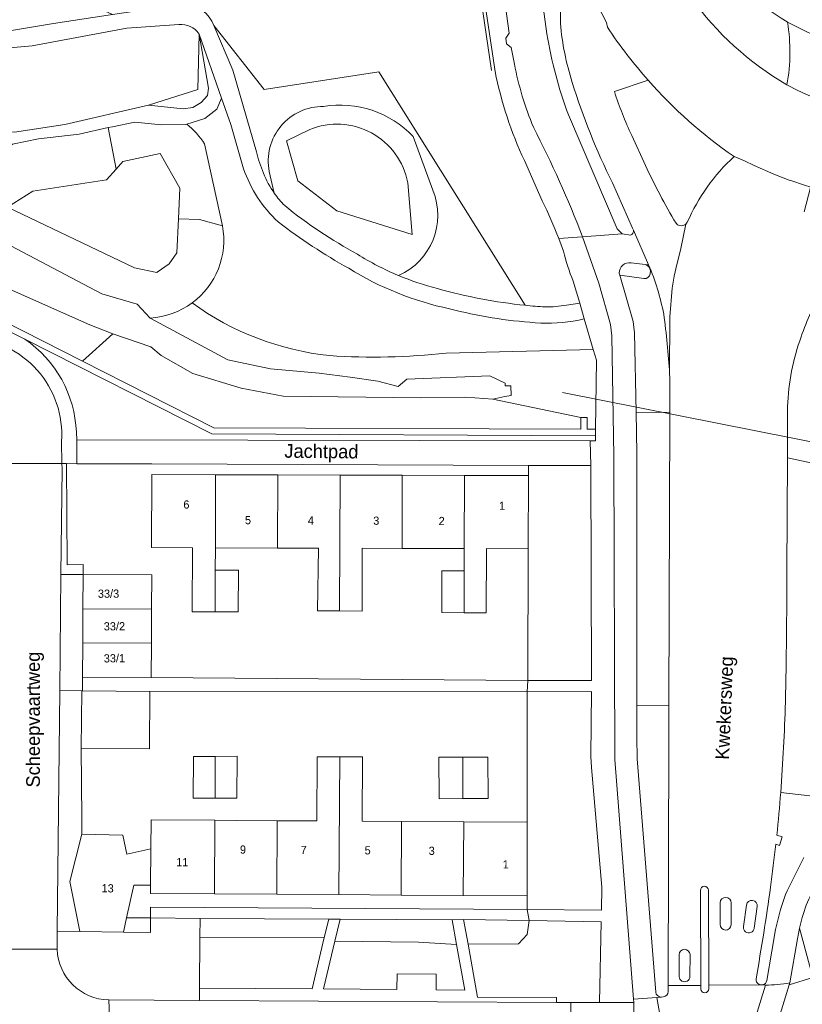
# Model space of a CAD drawing. Header units: metres. Extents: x 151448 to 154749, y 463108 to 465296.
# Tile 316 of 449: x 154383 to 154455, y 463998 to 464088. Entities that reach past the tile are written whole.
import ezdxf
from ezdxf.enums import TextEntityAlignment as Align

# ---------------------------------------------------------------- set-up
doc = ezdxf.new("R2010")
doc.units = ezdxf.units.M
for name, color, linetype, lineweight in [('B-PV-GR-BEPLANTING_CULTUUR_BODEMBEDEKKER-GV', 253, 'Continuous', 9), ('B-PV-GR-BEPLANTING_CULTUUR_BOSPLANTSOEN-GV', 253, 'Continuous', 9), ('B-PV-GR-BEPLANTING_CULTUUR_ROOS-GV', 253, 'Continuous', 9), ('B-PV-GR-GROENVOORZIENING-GV', 253, 'Continuous', 9), ('B-PV-GR-HOUTOPSTAND_LOOF-GV', 253, 'Continuous', 9), ('B-PV-GW-TALUD_KRUIN-G', 253, 'Continuous', 9), ('B-PV-IE-TERREINAFSCHEIDING_KUNSTMATIG_HEKWERK-G', 253, 'Continuous', 9), ('B-PV-IE-TERREINAFSCHEIDING_KUNSTMATIG_MUUR-G', 253, 'Continuous', 9), ('B-PV-IE-TERREINAFSCHEIDING_KUNSTMATIG_MUUR-GV', 253, 'Continuous', 9), ('B-PV-KW-KUNSTWERK_DUIKER-G', 253, 'Continuous', 9), ('B-PV-OG-BEBOUWING-GV', 1, 'Continuous', 9), ('B-PV-OG-BEBOUWING-T18', 2, 'Continuous', 9), ('B-PV-OG-TERREIN_BEGROEID-GV', 253, 'Continuous', 9), ('B-PV-OG-TERREIN_ERF-GV', 253, 'Continuous', 9), ('B-PV-OG-TERREIN_OEVER-GV', 253, 'Continuous', 9), ('B-PV-OG-TOPOGRAFIE-T18', 2, 'Continuous', 9), ('B-PV-OG-WATER-GV', 253, 'Continuous', 9), ('B-PV-OG-WATER_SLOOT-GV', 253, 'Continuous', 9), ('B-PV-VH-GESLOTENVERHARDING_ASFALT-GV', 253, 'Continuous', 9), ('B-PV-VH-GESLOTENVERHARDING_BETON-GV', 253, 'Continuous', 9), ('B-PV-VH-OPENVERHARDING_BETONSTRAATSTEEN-GV', 253, 'Continuous', 9), ('B-PV-VH-OPENVERHARDING_STRAATBAKSTEEN-GV', 253, 'Continuous', 9), ('B-PV-VH-OPENVERHARDING_TEGEL-GV', 253, 'Continuous', 9)]:
    doc.layers.add(name, color=color, linetype=linetype, lineweight=lineweight)
doc.styles.add('Drong', font='txt', dxfattribs={"height": 1.8})

msp = doc.modelspace()

# ---------------------------------------------------------------- linework, layer by layer
at = {"layer": 'B-PV-GR-BEPLANTING_CULTUUR_BODEMBEDEKKER-GV', "flags": 128}
msp.add_lwpolyline([(154388.319, 464050.213), (154388.365, 464049.502), (154435.404, 464049.423), (154435.89, 464049.423), (154435.892, 464049.881), (154400.734, 464050.047), (154383.61, 464058.729)], dxfattribs=at)
at = {"layer": 'B-PV-GR-BEPLANTING_CULTUUR_BODEMBEDEKKER-GV'}
msp.add_lwpolyline([(154383.61, 464058.729, -0.236882), (154388.319, 464050.213)], format="xyb", dxfattribs=at)
at = {"layer": 'B-PV-GR-BEPLANTING_CULTUUR_BODEMBEDEKKER-GV', "flags": 128}
for points in [[(154429.731, 464046.225), (154429.711, 464039.52), (154429.675, 464027.457), (154435.506, 464027.458), (154435.444, 464047.146), (154429.734, 464047.167)], [(154429.629, 464006.466), (154436.436, 464006.386), (154436.464, 464008.487), (154435.513, 464019.463), (154435.467, 464020.472), (154435.519, 464026.428), (154429.637, 464026.421), (154429.632, 464014.457), (154429.63, 464007.714)], [(154433.633, 463997.938), (154436.253, 463997.935), (154436.408, 464005.338), (154429.797, 464005.443), (154429.62, 464004.167), (154428.828, 464003.296), (154424.205, 464003.27), (154425.078, 463998.416), (154432.315, 463998.38), (154432.313, 463997.945)], [(154399.61, 463999.234), (154409.92, 463999.173), (154411.039, 464003.875), (154399.641, 464003.908)], [(154423.157, 464003.254), (154419.676, 464003.46), (154412.003, 464003.554), (154410.958, 463999.169), (154417.694, 463999.13), (154417.705, 464000.549), (154421.297, 464000.53), (154421.287, 463999.095), (154423.91, 463999.065)]]:
    msp.add_lwpolyline(points, close=True, dxfattribs=at)
at = {"layer": 'B-PV-GR-BEPLANTING_CULTUUR_BOSPLANTSOEN-GV', "flags": 128}
for points in [[(154426.678, 464083.275), (154424.732, 464096.3), (154424.67, 464096.596), (154424.522, 464096.556)], [(154397.706, 464087.564), (154392.935, 464087.23), (154384.261, 464085.634), (154373.915, 464084.691), (154369.995, 464083.947), (154370.811, 464080.684), (154375.753, 464077.909), (154382.645, 464077.695), (154387.251, 464078.4), (154394.914, 464080.177)], [(154400.907, 464087.498), (154405.535, 464081.615), (154416.035, 464083.25), (154429.448, 464061.836)], [(154394.914, 464080.177), (154399.442, 464081.625), (154399.564, 464086.703)], [(154398.431, 464078.452), (154398.317, 464078.417), (154396.135, 464078.365), (154393.691, 464078.622), (154391.632, 464078.211), (154391.244, 464078.124), (154391.962, 464074.32), (154392.591, 464075.022), (154395.984, 464075.762), (154397.801, 464072.567), (154397.669, 464069.754)], [(154397.669, 464069.754), (154399.609, 464069.704), (154401.709, 464069.128), (154400.071, 464076.634)], [(154431.007, 464071.421), (154429.367, 464075.111)], [(154432.963, 464066.794), (154432.522, 464067.961)], [(154433.231, 464061.855), (154434.457, 464062.042), (154433.833, 464064.056)]]:
    msp.add_lwpolyline(points, dxfattribs=at)
msp.add_lwpolyline([(154393.873, 464093.954), (154368.44, 464089.21), (154369.418, 464085.455), (154374.381, 464086.432), (154380.688, 464086.757), (154386.218, 464087.666), (154391.644, 464088.48), (154390.351, 464089.088), (154389.513, 464089.696), (154389.243, 464090.591), (154389.303, 464091.557), (154389.962, 464092.273), (154391.219, 464092.81), (154393.135, 464093.24), (154393.823, 464093.741)], close=True, dxfattribs=at)
at = {"layer": 'B-PV-GR-BEPLANTING_CULTUUR_BOSPLANTSOEN-GV'}
for points in [[(154398.289, 464089.476, -0.285872), (154400.907, 464087.498)], [(154399.564, 464086.703, 0.288847), (154397.706, 464087.564)], [(154429.367, 464075.111, -0.058902), (154426.678, 464083.275)], [(154400.071, 464076.634, 0.073467), (154398.431, 464078.452)], [(154432.522, 464067.961, 0.019435), (154431.007, 464071.421)], [(154433.833, 464064.056, -0.038084), (154432.963, 464066.794)], [(154429.448, 464061.836, 0.009871), (154431.267, 464061.682)], [(154431.267, 464061.682, 0.042291), (154433.231, 464061.855)]]:
    msp.add_lwpolyline(points, format="xyb", dxfattribs=at)
at = {"layer": 'B-PV-GR-BEPLANTING_CULTUUR_ROOS-GV', "flags": 128}
for points in [[(154399.652, 464005.645), (154399.641, 464003.908), (154411.039, 464003.875), (154411.44, 464005.561)], [(154423.157, 464003.254), (154422.754, 464005.521), (154412.484, 464005.568), (154412.003, 464003.554), (154419.676, 464003.46)], [(154429.797, 464005.443), (154423.798, 464005.537), (154424.205, 464003.27), (154428.828, 464003.296), (154429.62, 464004.167)]]:
    msp.add_lwpolyline(points, close=True, dxfattribs=at)
at = {"layer": 'B-PV-GR-GROENVOORZIENING-GV', "flags": 128}
msp.add_lwpolyline([(154392.625, 464004.382), (154395.098, 464004.338), (154395.106, 464005.678), (154392.919, 464005.693)], close=True, dxfattribs=at)
at = {"layer": 'B-PV-GR-HOUTOPSTAND_LOOF-GV', "flags": 128}
for points in [[(154401.617, 464080.822), (154399.564, 464086.703), (154400.439, 464081.75), (154400.332, 464081.057), (154399.753, 464080.442), (154399.003, 464079.955), (154398.102, 464079.852), (154394.914, 464080.177), (154387.251, 464078.4), (154382.645, 464077.695)], [(154379.055, 464071.332), (154380.139, 464073.776), (154380.675, 464074.93), (154381.512, 464075.827), (154382.477, 464076.622), (154384.857, 464077.109), (154388.566, 464077.519), (154391.244, 464078.124), (154391.632, 464078.211), (154393.691, 464078.622), (154396.135, 464078.365), (154398.317, 464078.417), (154398.431, 464078.452), (154400.075, 464078.955), (154401.19, 464079.801), (154401.617, 464080.822)]]:
    msp.add_lwpolyline(points, dxfattribs=at)
msp.add_lwpolyline([(154399.564, 464086.703), (154399.442, 464081.625), (154394.914, 464080.177), (154398.102, 464079.852), (154399.003, 464079.955), (154399.753, 464080.442), (154400.332, 464081.057), (154400.439, 464081.75)], close=True, dxfattribs=at)
at = {"layer": 'B-PV-GW-TALUD_KRUIN-G', "flags": 128}
for points in [[(154369.418, 464085.455), (154374.381, 464086.432), (154380.688, 464086.757), (154386.218, 464087.666), (154391.644, 464088.48)], [(154399.564, 464086.703), (154400.439, 464081.75), (154400.332, 464081.057), (154399.753, 464080.442), (154399.003, 464079.955), (154398.102, 464079.852), (154394.914, 464080.177), (154387.251, 464078.4), (154382.645, 464077.695)], [(154394.914, 464080.177), (154398.102, 464079.852), (154399.003, 464079.955), (154399.753, 464080.442), (154400.332, 464081.057), (154400.439, 464081.75), (154399.564, 464086.703)], [(154369.995, 464083.947), (154370.811, 464080.684), (154375.753, 464077.909), (154382.645, 464077.695), (154387.251, 464078.4), (154394.914, 464080.177)], [(154420.979, 464072.39), (154419.174, 464077.308)], [(154401.709, 464069.128), (154400.071, 464076.634)], [(154405.997, 464074.097), (154406.455, 464072.108)]]:
    msp.add_lwpolyline(points, dxfattribs=at)
at = {"layer": 'B-PV-GW-TALUD_KRUIN-G'}
for points in [[(154410.97, 464080.069, 0.475378), (154405.997, 464074.097)], [(154419.174, 464077.308, 0.24926), (154410.97, 464080.069)], [(154400.071, 464076.634, 0.073467), (154398.431, 464078.452)], [(154417.842, 464064.568, 0.405632), (154420.979, 464072.39)]]:
    msp.add_lwpolyline(points, format="xyb", dxfattribs=at)
at = {"layer": 'B-PV-IE-TERREINAFSCHEIDING_KUNSTMATIG_HEKWERK-G', "flags": 128}
msp.add_lwpolyline([(154426.346, 464083.374), (154424.475, 464096.296)], dxfattribs=at)
at = {"layer": 'B-PV-IE-TERREINAFSCHEIDING_KUNSTMATIG_MUUR-G', "flags": 128}
msp.add_lwpolyline([(154388.765, 464021.248), (154388.807, 464014.839), (154388.816, 464013.352)], dxfattribs=at)
at = {"layer": 'B-PV-IE-TERREINAFSCHEIDING_KUNSTMATIG_MUUR-GV', "flags": 128}
msp.add_lwpolyline([(154345.133, 464066.739), (154345.744, 464066.738), (154345.744, 464067.173), (154366.981, 464067.159), (154382.635, 464059.223), (154383.61, 464058.729), (154400.734, 464050.047), (154435.892, 464049.881), (154435.894, 464050.471), (154435.124, 464050.474), (154435.128, 464051.554), (154434.538, 464051.556), (154434.534, 464050.476), (154400.919, 464050.595), (154388.883, 464056.707), (154367.112, 464067.763), (154345.134, 464067.774)], close=True, dxfattribs=at)
at = {"layer": 'B-PV-KW-KUNSTWERK_DUIKER-G', "flags": 128}
msp.add_lwpolyline([(154479.071, 464044.666), (154432.873, 464053.856)], dxfattribs=at)
at = {"layer": 'B-PV-OG-BEBOUWING-GV', "flags": 128}
for points in [[(154401.076, 464046.311), (154395.221, 464046.328), (154395.201, 464039.623), (154398.946, 464039.612), (154398.928, 464033.738), (154401.038, 464033.731), (154401.05, 464037.57), (154401.056, 464039.606)], [(154401.076, 464046.311), (154401.056, 464039.606), (154406.756, 464039.589), (154406.776, 464046.294)], [(154412.439, 464033.819), (154412.476, 464046.277), (154406.776, 464046.294), (154406.756, 464039.589), (154410.492, 464039.578), (154410.424, 464033.825)], [(154412.439, 464033.819), (154414.503, 464033.813), (154414.52, 464039.566), (154418.156, 464039.555), (154418.176, 464046.26), (154412.476, 464046.277)], [(154418.156, 464039.555), (154421.826, 464039.544), (154423.856, 464039.538), (154423.876, 464046.243), (154418.176, 464046.26)], [(154429.711, 464039.52), (154429.731, 464046.225), (154423.876, 464046.243), (154423.856, 464039.538), (154423.85, 464037.505), (154423.838, 464033.66), (154425.868, 464033.654), (154425.886, 464039.532)], [(154388.927, 464034.005), (154395.21, 464033.97), (154395.227, 464037.13), (154388.944, 464037.165)], [(154401.038, 464033.731), (154403.148, 464033.725), (154403.16, 464037.564), (154401.05, 464037.57)], [(154423.85, 464037.505), (154421.82, 464037.511), (154421.808, 464033.666), (154423.838, 464033.66)], [(154395.21, 464033.97), (154388.927, 464034.005), (154388.91, 464030.905), (154395.193, 464030.87)], [(154395.175, 464027.71), (154395.193, 464030.87), (154388.91, 464030.905), (154388.893, 464027.745)], [(154388.809, 464026.501), (154388.765, 464021.248), (154395.01, 464021.196), (154395.053, 464026.449), (154388.886, 464026.5)], [(154401.051, 464020.488), (154399.055, 464020.478), (154399.012, 464016.671), (154401.028, 464016.659)], [(154401.051, 464020.488), (154401.028, 464016.659), (154403.037, 464016.647), (154403.043, 464020.498)], [(154406.715, 464014.595), (154406.675, 464007.851), (154412.375, 464007.817), (154412.451, 464020.44), (154412.179, 464020.44), (154410.373, 464020.437), (154410.36, 464014.573)], [(154418.115, 464014.526), (154414.494, 464014.548), (154414.529, 464020.443), (154412.451, 464020.44), (154412.375, 464007.817), (154418.075, 464007.783)], [(154423.724, 464016.615), (154423.724, 464020.409), (154421.545, 464020.408), (154421.548, 464016.614)], [(154423.724, 464016.615), (154426.037, 464016.617), (154426.035, 464020.411), (154423.724, 464020.409)], [(154401.016, 464014.629), (154395.16, 464014.664), (154395.145, 464012.016), (154395.124, 464008.671), (154395.12, 464007.921), (154400.975, 464007.886)], [(154406.715, 464014.595), (154403.034, 464014.617), (154401.016, 464014.629), (154400.975, 464007.886), (154406.675, 464007.851)], [(154423.775, 464007.749), (154423.815, 464014.492), (154418.115, 464014.526), (154418.075, 464007.783)], [(154429.63, 464007.714), (154429.632, 464014.457), (154423.815, 464014.492), (154423.775, 464007.749)], [(154388.816, 464013.352), (154387.723, 464009.012), (154388.629, 464004.453), (154392.625, 464004.382), (154392.919, 464005.693), (154393.589, 464008.68), (154395.124, 464008.671), (154395.145, 464012.016), (154392.948, 464011.534), (154392.567, 464013.27)]]:
    msp.add_lwpolyline(points, close=True, dxfattribs=at)
at = {"layer": 'B-PV-OG-TERREIN_BEGROEID-GV', "flags": 128}
for points in [[(154429.782, 464101.25), (154429.149, 464101.038), (154429.334, 464100.221), (154429.953, 464097.529), (154431.438, 464086.714)], [(154432.674, 464087.671), (154432.56, 464100.477), (154432.317, 464101.821), (154429.782, 464101.25)], [(154400.907, 464087.498), (154402.652, 464083.397), (154404.819, 464075.908)], [(154429.448, 464061.836), (154416.035, 464083.25), (154405.535, 464081.615), (154400.907, 464087.498)], [(154440.721, 464082.459), (154437.612, 464081.437)], [(154403.637, 464074.346), (154402.459, 464078.409), (154401.617, 464080.822), (154401.19, 464079.801), (154400.075, 464078.955), (154398.431, 464078.452)], [(154433.401, 464079.301), (154437.875, 464068.858), (154438.322, 464068.384), (154439.097, 464068.26)], [(154409.701, 464077.945), (154407.56, 464076.92), (154408.612, 464073.233), (154412.187, 464070.487), (154419.077, 464068.34), (154418.681, 464073.066)], [(154418.681, 464073.066), (154419.077, 464068.34), (154412.187, 464070.487), (154408.612, 464073.233), (154407.56, 464076.92), (154409.701, 464077.945)], [(154419.174, 464077.308), (154420.979, 464072.39)], [(154420.979, 464072.39), (154419.174, 464077.308)], [(154439.21, 464077.391), (154440.463, 464074.662)], [(154400.071, 464076.634), (154401.709, 464069.128)], [(154406.455, 464072.108), (154405.997, 464074.097)], [(154405.997, 464074.097), (154406.455, 464072.108)], [(154439.374, 464068.715), (154439.285, 464068.919), (154437.432, 464073.048)], [(154422.207, 464057.452), (154435.677, 464057.792), (154434.844, 464060.611), (154434.344, 464060.489)]]:
    msp.add_lwpolyline(points, dxfattribs=at)
at = {"layer": 'B-PV-OG-TERREIN_BEGROEID-GV'}
for points in [[(154433.752, 464082.262, -0.055435), (154432.674, 464087.671)], [(154431.438, 464086.714, 0.049249), (154433.401, 464079.301)], [(154448.579, 464075.477, -0.06118), (154440.721, 464082.459)], [(154437.432, 464073.048, -0.037357), (154433.752, 464082.262)], [(154437.612, 464081.437, 0.029114), (154439.21, 464077.391)], [(154405.997, 464074.097, -0.475378), (154410.97, 464080.069)], [(154410.97, 464080.069, 0.475378), (154405.997, 464074.097)], [(154410.97, 464080.069, -0.24926), (154419.174, 464077.308)], [(154419.174, 464077.308, 0.24926), (154410.97, 464080.069)], [(154398.431, 464078.452, -0.073467), (154400.071, 464076.634)], [(154418.681, 464073.066, 0.475151), (154409.701, 464077.945)], [(154409.701, 464077.945, -0.475151), (154418.681, 464073.066)], [(154404.819, 464075.908, 0.044014), (154405.467, 464073.958)], [(154444.291, 464069.443, -0.10151), (154448.579, 464075.477)], [(154406.808, 464069.474, -0.119715), (154403.637, 464074.346)], [(154440.463, 464074.662, 0.024063), (154443.267, 464069.353)], [(154405.467, 464073.958, 0.061873), (154406.455, 464072.108)], [(154420.979, 464072.39, -0.405632), (154417.842, 464064.568)], [(154417.842, 464064.568, 0.405632), (154420.979, 464072.39)], [(154406.455, 464072.108, 0.043326), (154407.406, 464070.981)], [(154407.406, 464070.981, 0.046655), (154414.065, 464066.523)], [(154401.709, 464069.128, -0.287971), (154398.918, 464062.054)], [(154413.274, 464065.231, -0.035397), (154406.808, 464069.474)], [(154443.267, 464069.353, 0.364503), (154443.978, 464069.182)], [(154443.978, 464069.182, 0.113486), (154444.165, 464069.275)], [(154444.165, 464069.275, 0.116192), (154444.291, 464069.443)], [(154439.097, 464068.26, 0.363174), (154439.374, 464068.715)], [(154414.065, 464066.523, 0.041121), (154417.842, 464064.568)], [(154422.507, 464061.516, -0.086967), (154413.274, 464065.231)], [(154417.842, 464064.568, 0.035976), (154421.401, 464063.376)], [(154421.401, 464063.376, 0.042969), (154429.448, 464061.836)], [(154398.918, 464062.054, 0.130323), (154411.522, 464057.223)], [(154430.368, 464060.244, -0.046843), (154422.507, 464061.516)], [(154434.344, 464060.489, -0.070654), (154430.368, 464060.244)], [(154411.522, 464057.223, 0.042761), (154422.207, 464057.452)]]:
    msp.add_lwpolyline(points, format="xyb", dxfattribs=at)
at = {"layer": 'B-PV-OG-TERREIN_ERF-GV', "flags": 128}
for points in [[(154401.05, 464037.57), (154403.16, 464037.564), (154403.148, 464033.725), (154401.038, 464033.731), (154398.928, 464033.738), (154398.946, 464039.612), (154395.201, 464039.623), (154395.221, 464046.328), (154401.076, 464046.311), (154406.776, 464046.294), (154412.476, 464046.277), (154418.176, 464046.26), (154423.876, 464046.243), (154429.731, 464046.225), (154429.734, 464047.167), (154395.224, 464047.294), (154388.357, 464047.319), (154387.42, 464047.323), (154387.465, 464038.057), (154388.949, 464038.065), (154388.944, 464037.165), (154395.227, 464037.13), (154395.21, 464033.97), (154395.193, 464030.87), (154395.175, 464027.71), (154429.675, 464027.457), (154429.711, 464039.52), (154425.886, 464039.532), (154425.868, 464033.654), (154423.838, 464033.66), (154421.808, 464033.666), (154421.82, 464037.511), (154423.85, 464037.505), (154423.856, 464039.538), (154421.826, 464039.544), (154418.156, 464039.555), (154414.52, 464039.566), (154414.503, 464033.813), (154412.439, 464033.819), (154410.424, 464033.825), (154410.492, 464039.578), (154406.756, 464039.589), (154401.056, 464039.606)], [(154429.637, 464026.421), (154395.053, 464026.449), (154395.01, 464021.196), (154388.765, 464021.248), (154388.807, 464014.839), (154388.816, 464013.352), (154392.567, 464013.27), (154392.948, 464011.534), (154395.145, 464012.016), (154395.16, 464014.664), (154401.016, 464014.629), (154403.034, 464014.617), (154406.715, 464014.595), (154410.36, 464014.573), (154410.373, 464020.437), (154412.179, 464020.44), (154412.451, 464020.44), (154414.529, 464020.443), (154414.494, 464014.548), (154418.115, 464014.526), (154423.815, 464014.492), (154429.632, 464014.457)], [(154401.028, 464016.659), (154399.012, 464016.671), (154399.055, 464020.478), (154401.051, 464020.488), (154403.043, 464020.498), (154403.037, 464016.647)], [(154423.724, 464020.409), (154426.035, 464020.411), (154426.037, 464016.617), (154423.724, 464016.615), (154421.548, 464016.614), (154421.545, 464020.408)], [(154406.675, 464007.851), (154400.975, 464007.886), (154395.12, 464007.921), (154395.124, 464008.671), (154393.589, 464008.68), (154392.919, 464005.693), (154395.106, 464005.678), (154395.113, 464006.681), (154429.629, 464006.466), (154429.63, 464007.714), (154423.775, 464007.749), (154418.075, 464007.783), (154412.375, 464007.817)], [(154423.798, 464005.537), (154429.797, 464005.443), (154429.629, 464006.466), (154395.113, 464006.681), (154395.106, 464005.678), (154399.652, 464005.645), (154411.44, 464005.561), (154412.484, 464005.568), (154422.754, 464005.521)]]:
    msp.add_lwpolyline(points, close=True, dxfattribs=at)
at = {"layer": 'B-PV-OG-TERREIN_OEVER-GV', "flags": 128}
for points in [[(154353.659, 464082.827), (154349.916, 464082.491), (154348.359, 464082.355), (154348.696, 464081.698), (154350.015, 464079.757), (154351.587, 464077.451), (154353.972, 464074.631), (154356.838, 464071.992), (154360.618, 464070.384), (154363.23, 464069.495), (154367.112, 464067.763), (154388.883, 464056.707), (154391.672, 464059.208), (154389.557, 464060.046), (154374.529, 464066.694), (154362.12, 464073.325)], [(154395.684, 464064.841), (154393.648, 464065.28), (154382.003, 464070.819), (154384.33, 464072.307), (154391.095, 464073.352), (154391.962, 464074.32), (154391.244, 464078.124), (154388.566, 464077.519), (154384.857, 464077.109), (154382.477, 464076.622), (154381.512, 464075.827), (154380.675, 464074.93), (154380.139, 464073.776), (154379.055, 464071.332), (154379.098, 464070.816), (154379.446, 464068.783), (154390.656, 464062.888), (154393.901, 464061.945), (154395.081, 464060.672)], [(154401.709, 464069.128), (154399.609, 464069.704), (154397.669, 464069.754), (154397.524, 464066.644), (154396.815, 464065.633), (154395.725, 464064.876), (154395.684, 464064.841)], [(154395.081, 464060.672), (154402.205, 464056.833), (154406.092, 464056.019), (154410.563, 464055.618), (154413.397, 464055.239), (154415.931, 464054.89), (154417.811, 464054.389), (154418.607, 464055.068), (154426.192, 464055.359), (154427.619, 464054.688), (154427.617, 464054.465), (154428.135, 464054.452), (154428.155, 464053.555), (154427.59, 464053.491), (154426.472, 464053.228), (154434.538, 464051.556), (154435.128, 464051.554), (154435.124, 464050.474), (154435.894, 464050.471), (154435.971, 464056.8), (154435.677, 464057.792), (154422.207, 464057.452)]]:
    msp.add_lwpolyline(points, dxfattribs=at)
at = {"layer": 'B-PV-OG-TERREIN_OEVER-GV'}
for points in [[(154398.918, 464062.054, 0.287971), (154401.709, 464069.128)], [(154398.918, 464062.054, -0.145428), (154395.081, 464060.672)], [(154395.081, 464060.672, 0.145428), (154398.918, 464062.054)], [(154411.522, 464057.223, -0.130323), (154398.918, 464062.054)], [(154422.207, 464057.452, -0.042761), (154411.522, 464057.223)]]:
    msp.add_lwpolyline(points, format="xyb", dxfattribs=at)
at = {"layer": 'B-PV-OG-TERREIN_OEVER-GV', "flags": 128}
msp.add_lwpolyline([(154426.472, 464053.228), (154424.01, 464053.414), (154419.893, 464053.354), (154407.268, 464053.513), (154403.43, 464054.248), (154398.98, 464055.601), (154396.076, 464057.228), (154395.131, 464058.019), (154391.672, 464059.208), (154388.883, 464056.707), (154400.919, 464050.595), (154434.534, 464050.476), (154434.538, 464051.556)], close=True, dxfattribs=at)
at = {"layer": 'B-PV-OG-WATER-GV', "flags": 128}
msp.add_lwpolyline([(154393.648, 464065.28), (154395.684, 464064.841), (154395.725, 464064.876), (154396.815, 464065.633), (154397.524, 464066.644), (154397.669, 464069.754), (154397.801, 464072.567), (154395.984, 464075.762), (154392.591, 464075.022), (154391.962, 464074.32), (154391.095, 464073.352), (154384.33, 464072.307), (154382.003, 464070.819)], close=True, dxfattribs=at)
at = {"layer": 'B-PV-OG-WATER_SLOOT-GV', "flags": 128}
for points in [[(154393.901, 464061.945), (154390.656, 464062.888), (154379.446, 464068.783), (154375.401, 464070.918), (154369.088, 464074.987), (154359.469, 464082.665), (154358.156, 464084.216), (154356.991, 464085.592), (154355.552, 464087.291), (154355.817, 464089.476), (154354.35, 464092.511), (154351.969, 464092.173), (154351.868, 464092.157), (154349.295, 464091.746), (154348.489, 464091.555), (154348.819, 464088.278)], [(154374.529, 464066.694), (154389.557, 464060.046), (154391.672, 464059.208), (154395.131, 464058.019), (154396.076, 464057.228), (154398.98, 464055.601), (154403.43, 464054.248), (154407.268, 464053.513), (154419.893, 464053.354), (154424.01, 464053.414), (154426.472, 464053.228), (154427.59, 464053.491), (154428.155, 464053.555), (154428.135, 464054.452), (154427.617, 464054.465), (154427.619, 464054.688), (154426.192, 464055.359), (154418.607, 464055.068), (154417.811, 464054.389), (154415.931, 464054.89), (154413.397, 464055.239), (154410.563, 464055.618), (154406.092, 464056.019), (154402.205, 464056.833), (154395.081, 464060.672), (154393.901, 464061.945)]]:
    msp.add_lwpolyline(points, dxfattribs=at)
at = {"layer": 'B-PV-VH-GESLOTENVERHARDING_ASFALT-GV', "flags": 128}
for points in [[(154440.007, 464100.861), (154439.344, 464103.544), (154439.299, 464103.74), (154439.151, 464104.388), (154432.039, 464103.031), (154432.317, 464101.821), (154432.56, 464100.477), (154433.309, 464097.507), (154433.607, 464096.147), (154433.963, 464094.805), (154434.234, 464093.916), (154434.523, 464093.04), (154434.843, 464092.169), (154435.185, 464091.307), (154435.643, 464090.245), (154436.038, 464089.405), (154436.456, 464088.578), (154436.896, 464087.765), (154436.986, 464087.32)], [(154436.986, 464087.32), (154436.896, 464087.765), (154436.456, 464088.578), (154436.038, 464089.405), (154435.643, 464090.245), (154435.185, 464091.307), (154434.843, 464092.169), (154434.523, 464093.04), (154434.234, 464093.916), (154433.963, 464094.805), (154433.607, 464096.147), (154433.309, 464097.507), (154432.56, 464100.477), (154432.674, 464087.671)], [(154398.289, 464089.476), (154391.644, 464088.48), (154386.218, 464087.666), (154380.688, 464086.757), (154374.381, 464086.432), (154369.418, 464085.455), (154365.897, 464085.893), (154360.554, 464085.917), (154360.727, 464084.441)], [(154453.461, 464087.806), (154453.482, 464087.792), (154454.154, 464087.462), (154454.883, 464087.085), (154456.016, 464086.547), (154456.936, 464086.156), (154457.186, 464086.05), (154457.186, 464086.075)], [(154360.727, 464084.441), (154365.119, 464084.454), (154369.995, 464083.947), (154373.915, 464084.691), (154384.261, 464085.634), (154392.935, 464087.23), (154397.706, 464087.564)], [(154404.819, 464075.908), (154402.652, 464083.397), (154400.907, 464087.498)], [(154399.564, 464086.703), (154401.617, 464080.822), (154402.459, 464078.409), (154403.637, 464074.346)], [(154437.612, 464081.437), (154440.721, 464082.459)], [(154457.321, 464080.295), (154456.76, 464080.536), (154456.296, 464080.711), (154455.167, 464081.191), (154454.425, 464081.538), (154453.428, 464082.055)], [(154440.463, 464074.662), (154439.21, 464077.391)], [(154448.579, 464075.477), (154449.532, 464075.093), (154450.421, 464074.658), (154452.234, 464073.858), (154453.616, 464073.32), (154453.772, 464073.267), (154455.02, 464072.84), (154455.6, 464072.659), (154455.59, 464072.623)], [(154437.432, 464073.048), (154439.285, 464068.919), (154439.374, 464068.715), (154440.756, 464065.552)], [(154442.672, 464055.557), (154442.705, 464060.769), (154442.905, 464063.409), (154443.105, 464064.507), (154443.345, 464065.591), (154443.678, 464066.88), (154444.165, 464069.275)], [(154434.344, 464060.489), (154434.844, 464060.611), (154434.457, 464062.042), (154433.231, 464061.855)], [(154382.313, 464049.262), (154382.304, 464047.342), (154387.001, 464047.324), (154386.965, 464049.361)], [(154386.553, 464002.812), (154382.107, 464002.832), (154382.105, 464002.303)], [(154445.541, 463999.173), (154445.539, 463999.49), (154442.549, 463999.49), (154442.548, 463998.953)], [(154448.484, 463989.92), (154451.448, 463999.528), (154451.166, 463999.535), (154451.03, 463999.541), (154446.259, 463999.527), (154446.259, 463999.176)], [(154451.448, 463999.528), (154448.484, 463989.92)], [(154450.501, 463989.362), (154453.63, 463999.557), (154453.683, 463999.731)], [(154443.276, 463988.316), (154441.503, 463998.4), (154439.375, 463998.237), (154439.383, 463997.929), (154439.359, 463992.245)], [(154442.083, 463998.442), (154441.926, 463998.433), (154441.503, 463998.4), (154443.276, 463988.316)], [(154391.479, 463993.571), (154391.285, 463998.161)]]:
    msp.add_lwpolyline(points, dxfattribs=at)
at = {"layer": 'B-PV-VH-GESLOTENVERHARDING_ASFALT-GV'}
for points in [[(154440.957, 464103.909, 0.186286), (154453.461, 464087.806)], [(154453.428, 464082.055, -0.216683), (154440.007, 464100.861)], [(154400.907, 464087.498, 0.285872), (154398.289, 464089.476)], [(154397.706, 464087.564, -0.288847), (154399.564, 464086.703)], [(154432.674, 464087.671, 0.055435), (154433.752, 464082.262)], [(154436.986, 464087.32, 0.035597), (154440.721, 464082.459)], [(154440.721, 464082.459, -0.035597), (154436.986, 464087.32)], [(154440.721, 464082.459, 0.06118), (154448.579, 464075.477)], [(154433.752, 464082.262, 0.037357), (154437.432, 464073.048)], [(154439.21, 464077.391, -0.029114), (154437.612, 464081.437)], [(154405.467, 464073.958, -0.044014), (154404.819, 464075.908)], [(154403.637, 464074.346, 0.119715), (154406.808, 464069.474)], [(154443.267, 464069.353, -0.024063), (154440.463, 464074.662)], [(154406.455, 464072.108, -0.061873), (154405.467, 464073.958)], [(154407.406, 464070.981, -0.043326), (154406.455, 464072.108)], [(154414.065, 464066.523, -0.046655), (154407.406, 464070.981)], [(154406.808, 464069.474, 0.035397), (154413.274, 464065.231)], [(154443.978, 464069.182, -0.364503), (154443.267, 464069.353)], [(154444.165, 464069.275, -0.113486), (154443.978, 464069.182)], [(154417.842, 464064.568, -0.041121), (154414.065, 464066.523)], [(154413.274, 464065.231, 0.086967), (154422.507, 464061.516)], [(154440.756, 464065.552, -0.050627), (154442.133, 464061.033)], [(154421.401, 464063.376, -0.035976), (154417.842, 464064.568)], [(154429.448, 464061.836, -0.042969), (154421.401, 464063.376)], [(154422.507, 464061.516, 0.046843), (154430.368, 464060.244)], [(154431.267, 464061.682, -0.009871), (154429.448, 464061.836)], [(154433.231, 464061.855, -0.042291), (154431.267, 464061.682)], [(154442.133, 464061.033, -0.018807), (154442.672, 464055.557)], [(154430.368, 464060.244, 0.070654), (154434.344, 464060.489)], [(154386.965, 464049.361, 0.421029), (154378.511, 464058.856)], [(154391.285, 463998.161, -0.394223), (154386.553, 464002.812)], [(154453.683, 463999.731, -0.050589), (154451.448, 463999.528)], [(154442.548, 463998.953, -0.370851), (154442.083, 463998.442)], [(154446.259, 463999.176, -0.993043), (154445.541, 463999.173)]]:
    msp.add_lwpolyline(points, format="xyb", dxfattribs=at)
at = {"layer": 'B-PV-VH-GESLOTENVERHARDING_ASFALT-GV', "flags": 128}
for points in [[(154387.001, 464047.324), (154382.304, 464047.342), (154382.107, 464002.832), (154386.553, 464002.812), (154386.57, 464004.462), (154386.798, 464026.518), (154386.909, 464037.163), (154387.009, 464046.85)], [(154394.015, 463993.54), (154409.184, 463993.461), (154410.375, 463993.47), (154429.393, 463993.336), (154433.6, 463993.271), (154433.6, 463993.388), (154433.633, 463997.938), (154432.313, 463997.945), (154399.603, 463998.117), (154391.285, 463998.161), (154391.479, 463993.571)]]:
    msp.add_lwpolyline(points, close=True, dxfattribs=at)
at = {"layer": 'B-PV-VH-GESLOTENVERHARDING_BETON-GV'}
for points in [[(154453.482, 464087.792, -0.084714), (154453.428, 464082.055)], [(154448.579, 464075.477, 0.10151), (154444.291, 464069.443)], [(154444.291, 464069.443, -0.116192), (154444.165, 464069.275)], [(154454.741, 464058.962, -0.063129), (154456.756, 464063.285)], [(154453.488, 464052.548, -0.083396), (154454.741, 464058.962)], [(154453.289, 464025.449, 0.005263), (154453.416, 464037.42)], [(154452.851, 464017.192, 0.011143), (154453.289, 464025.449)], [(154452.514, 464013.282, 0.005375), (154452.851, 464017.192)], [(154451.93, 464008.502, 0.001527), (154452.42, 464012.451)], [(154446.24, 464008.218, 0.995996), (154445.494, 464008.209)], [(154445.494, 464008.209, -0.995996), (154446.24, 464008.218)], [(154450.602, 464000.095, 0.00736), (154451.93, 464008.502)], [(154448.327, 464007.057, 0.965782), (154447.304, 464007.079)], [(154447.304, 464007.079, -0.965782), (154448.327, 464007.057)], [(154450.706, 464006.718, 0.996888), (154449.716, 464006.867)], [(154449.716, 464006.867, -0.996888), (154450.706, 464006.718)], [(154447.307, 464005.078, 0.994034), (154448.312, 464005.051)], [(154448.312, 464005.051, -0.994034), (154447.307, 464005.078)], [(154449.442, 464004.885, 1.001973), (154450.435, 464004.742)], [(154450.435, 464004.742, -1.001973), (154449.442, 464004.885)], [(154444.547, 464002.325, 0.960279), (154443.54, 464002.32)], [(154443.54, 464002.32, -0.960279), (154444.547, 464002.325)], [(154443.552, 464000.314, 1.009232), (154444.528, 464000.325)], [(154444.528, 464000.325, -1.009232), (154443.552, 464000.314)], [(154451.03, 463999.541, -0.419441), (154450.602, 464000.095)], [(154445.541, 463999.173, 0.993043), (154446.259, 463999.176)]]:
    msp.add_lwpolyline(points, format="xyb", dxfattribs=at)
at = {"layer": 'B-PV-VH-GESLOTENVERHARDING_BETON-GV', "flags": 128}
for points in [[(154457.186, 464086.05), (154456.936, 464086.156), (154456.016, 464086.547), (154454.883, 464087.085), (154454.154, 464087.462), (154453.482, 464087.792)], [(154453.428, 464082.055), (154454.425, 464081.538), (154455.167, 464081.191), (154456.296, 464080.711), (154456.76, 464080.536)], [(154455.009, 464070.405), (154455.59, 464072.623), (154455.6, 464072.659), (154455.02, 464072.84), (154453.772, 464073.267), (154453.616, 464073.32), (154452.234, 464073.858), (154450.421, 464074.658), (154449.532, 464075.093), (154448.579, 464075.477)], [(154444.165, 464069.275), (154443.678, 464066.88), (154443.345, 464065.591), (154443.105, 464064.507), (154442.905, 464063.409), (154442.705, 464060.769), (154442.672, 464055.557), (154442.693, 464055.206), (154442.683, 464052.019), (154442.601, 464025.145), (154442.592, 464022.273), (154442.549, 463999.49), (154445.539, 463999.49), (154445.494, 464008.209)], [(154453.416, 464037.42), (154453.481, 464047.864), (154453.488, 464052.548)], [(154452.42, 464012.451), (154452.748, 464012.334), (154452.981, 464013.103), (154452.514, 464013.282)], [(154445.494, 464008.209), (154445.539, 463999.49), (154445.541, 463999.173)], [(154446.259, 463999.176), (154446.259, 463999.527), (154446.24, 464008.218)], [(154446.24, 464008.218), (154446.259, 463999.527), (154451.03, 463999.541)], [(154447.304, 464007.079), (154447.307, 464005.078)], [(154447.307, 464005.078), (154447.304, 464007.079)], [(154448.312, 464005.051), (154448.327, 464007.057)], [(154448.327, 464007.057), (154448.312, 464005.051)], [(154449.716, 464006.867), (154449.442, 464004.885)], [(154449.442, 464004.885), (154449.716, 464006.867)], [(154450.435, 464004.742), (154450.706, 464006.718)], [(154450.706, 464006.718), (154450.435, 464004.742)], [(154443.54, 464002.32), (154443.552, 464000.314)], [(154443.552, 464000.314), (154443.54, 464002.32)], [(154444.528, 464000.325), (154444.547, 464002.325)], [(154444.547, 464002.325), (154444.528, 464000.325)]]:
    msp.add_lwpolyline(points, dxfattribs=at)
at = {"layer": 'B-PV-VH-OPENVERHARDING_BETONSTRAATSTEEN-GV'}
for points in [[(154453.461, 464087.806, -0.186286), (154440.957, 464103.909)], [(154440.007, 464100.861, 0.216683), (154453.428, 464082.055)], [(154453.428, 464082.055, 0.084714), (154453.482, 464087.792)], [(154439.144, 464065.733, 0.469322), (154438.062, 464064.795)], [(154440.912, 464064.982, 0.364994), (154440.427, 464065.571)], [(154440.317, 464064.284, 0.358839), (154440.906, 464064.709)], [(154452.851, 464017.192, -0.005375), (154452.514, 464013.282)], [(154452.42, 464012.451, -0.001527), (154451.93, 464008.502)], [(154451.93, 464008.502, -0.00736), (154450.602, 464000.095)], [(154452.609, 464005.586, -0.053935), (154453.62, 464008.537)], [(154450.602, 464000.095, 0.419441), (154451.03, 463999.541)], [(154451.166, 463999.535, 0.359718), (154451.578, 463999.957)], [(154441.402, 463998.89, 0.392368), (154441.926, 463998.433)], [(154442.083, 463998.442, 0.370851), (154442.548, 463998.953)]]:
    msp.add_lwpolyline(points, format="xyb", dxfattribs=at)
at = {"layer": 'B-PV-VH-OPENVERHARDING_BETONSTRAATSTEEN-GV', "flags": 128}
for points in [[(154453.482, 464087.792), (154453.461, 464087.806)], [(154440.427, 464065.571), (154439.144, 464065.733)], [(154438.062, 464064.795), (154438.117, 464064.59), (154440.317, 464064.284)], [(154440.906, 464064.709), (154440.912, 464064.982)], [(154442.601, 464025.145), (154439.675, 464025.135), (154439.674, 464022.271), (154439.692, 464020.252), (154441.402, 463998.89)], [(154442.548, 463998.953), (154442.549, 463999.49), (154442.592, 464022.273), (154442.601, 464025.145)], [(154456.33, 464016.797), (154452.851, 464017.192)], [(154452.514, 464013.282), (154452.981, 464013.103), (154452.748, 464012.334), (154452.42, 464012.451)], [(154453.62, 464008.537), (154454.978, 464011.214)], [(154451.578, 463999.957), (154452.027, 464002.639), (154452.389, 464004.61), (154452.609, 464005.586)], [(154451.03, 463999.541), (154451.166, 463999.535)], [(154441.926, 463998.433), (154442.083, 463998.442)]]:
    msp.add_lwpolyline(points, dxfattribs=at)
for points in [[(154388.886, 464026.5), (154388.893, 464027.745), (154388.91, 464030.905), (154388.927, 464034.005), (154388.944, 464037.165), (154386.909, 464037.163), (154386.798, 464026.518), (154388.809, 464026.501)], [(154454.579, 464004.749), (154454.379, 464003.767), (154453.683, 463999.731), (154453.63, 463999.557), (154455.792, 464000.221)]]:
    msp.add_lwpolyline(points, close=True, dxfattribs=at)
at = {"layer": 'B-PV-VH-OPENVERHARDING_STRAATBAKSTEEN-GV', "flags": 128}
msp.add_lwpolyline([(154388.629, 464004.453), (154387.723, 464009.012), (154388.816, 464013.352), (154388.807, 464014.839), (154388.765, 464021.248), (154388.809, 464026.501), (154386.798, 464026.518), (154386.57, 464004.462)], close=True, dxfattribs=at)
at = {"layer": 'B-PV-VH-OPENVERHARDING_TEGEL-GV', "flags": 128}
for points in [[(154429.149, 464101.038), (154428.44, 464104.163), (154425.221, 464103.067), (154425.145, 464103.041), (154426.601, 464096.79), (154427.973, 464086.771), (154427.668, 464086.318), (154427.725, 464085.79), (154428.152, 464085.465), (154428.452, 464083.942)], [(154428.452, 464083.942), (154428.152, 464085.465), (154427.725, 464085.79), (154427.668, 464086.318), (154427.973, 464086.771), (154426.601, 464096.79), (154425.145, 464103.041), (154423.35, 464102.434), (154423.046, 464102.329), (154423.018, 464102.325), (154423.044, 464102.211), (154424.522, 464096.556)], [(154431.438, 464086.714), (154429.953, 464097.529), (154429.334, 464100.221), (154429.149, 464101.038)], [(154424.522, 464096.556), (154424.67, 464096.596), (154424.732, 464096.3), (154426.678, 464083.275)], [(154434.693, 464068.119), (154438.322, 464068.384), (154437.875, 464068.858), (154433.401, 464079.301)], [(154429.367, 464075.111), (154431.007, 464071.421)], [(154433.833, 464064.056), (154434.457, 464062.042), (154434.844, 464060.611), (154435.677, 464057.792), (154435.971, 464056.8), (154435.894, 464050.471), (154435.892, 464049.881), (154435.89, 464049.423), (154435.404, 464049.423), (154435.444, 464047.146), (154435.506, 464027.458), (154429.675, 464027.457), (154429.637, 464026.421), (154435.519, 464026.428), (154435.467, 464020.472), (154435.513, 464019.463), (154436.464, 464008.487), (154436.436, 464006.386), (154429.629, 464006.466), (154429.797, 464005.443), (154436.408, 464005.338), (154436.253, 463997.935), (154439.383, 463997.929), (154439.375, 463998.237), (154437.66, 464020.193), (154437.562, 464047.998), (154437.373, 464059.027), (154437.255, 464060.074), (154436.205, 464063.864), (154434.693, 464068.119)], [(154434.693, 464068.119), (154434.673, 464068.118), (154432.522, 464067.961), (154432.963, 464066.794)], [(154432.522, 464067.961), (154434.673, 464068.118), (154434.693, 464068.119)], [(154439.097, 464068.26), (154438.322, 464068.384), (154434.693, 464068.119), (154436.205, 464063.864), (154437.255, 464060.074), (154437.373, 464059.027), (154437.562, 464047.998), (154437.66, 464020.193), (154439.375, 463998.237), (154441.503, 463998.4), (154441.926, 463998.433)], [(154439.144, 464065.733), (154440.427, 464065.571), (154440.756, 464065.552), (154439.374, 464068.715)], [(154440.756, 464065.552), (154440.427, 464065.571)], [(154441.402, 463998.89), (154439.692, 464020.252), (154439.674, 464022.271), (154439.675, 464025.135), (154439.683, 464048.292), (154439.602, 464052.038), (154439.445, 464059.311), (154439.34, 464060.357), (154438.117, 464064.59), (154438.062, 464064.795)], [(154440.317, 464064.284), (154438.117, 464064.59), (154439.34, 464060.357), (154439.445, 464059.311), (154439.602, 464052.038), (154442.683, 464052.019), (154442.693, 464055.206), (154442.672, 464055.557)], [(154440.912, 464064.982), (154440.906, 464064.709)], [(154383.61, 464058.729), (154382.635, 464059.223)], [(154453.488, 464052.548), (154453.481, 464047.864), (154456.464, 464047.213), (154456.332, 464052.459)], [(154388.365, 464049.502), (154388.319, 464050.213)], [(154386.965, 464049.361), (154387.001, 464047.324), (154387.42, 464047.323), (154388.357, 464047.319), (154388.365, 464049.502)], [(154456.464, 464047.213), (154453.481, 464047.864), (154453.416, 464037.42)], [(154452.851, 464017.192), (154456.33, 464016.797), (154456.353, 464020.761), (154456.344, 464045.675)], [(154454.978, 464011.214), (154453.62, 464008.537)], [(154399.652, 464005.645), (154395.106, 464005.678), (154395.098, 464004.338), (154392.625, 464004.382), (154388.629, 464004.453), (154386.57, 464004.462), (154386.553, 464002.812)], [(154391.285, 463998.161), (154399.603, 463998.117), (154399.61, 463999.234), (154399.641, 464003.908), (154399.652, 464005.645)], [(154452.609, 464005.586), (154452.389, 464004.61), (154452.027, 464002.639), (154451.578, 463999.957)], [(154454.579, 464004.749), (154454.833, 464005.72)], [(154454.833, 464005.72), (154454.579, 464004.749), (154455.792, 464000.221), (154457.322, 464000.677), (154456.319, 464004.468), (154456.55, 464005.398)], [(154453.683, 463999.731), (154454.379, 464003.767), (154454.579, 464004.749)], [(154452.035, 463990.486), (154452.959, 463990.948), (154455.591, 463992.142), (154461.105, 463994.683), (154461.873, 463995.202), (154457.944, 464001.082), (154457.322, 464000.677), (154455.792, 464000.221), (154453.63, 463999.557), (154450.501, 463989.362)], [(154451.166, 463999.535), (154451.448, 463999.528)]]:
    msp.add_lwpolyline(points, dxfattribs=at)
at = {"layer": 'B-PV-VH-OPENVERHARDING_TEGEL-GV'}
for points in [[(154433.401, 464079.301, -0.049249), (154431.438, 464086.714)], [(154426.678, 464083.275, 0.058902), (154429.367, 464075.111)], [(154428.452, 464083.942, 0.051465), (154430.202, 464078.152)], [(154430.202, 464078.152, -0.051465), (154428.452, 464083.942)], [(154430.202, 464078.152, -0.028791), (154434.693, 464068.119)], [(154434.693, 464068.119, 0.028791), (154430.202, 464078.152)], [(154431.007, 464071.421, -0.019435), (154432.522, 464067.961)], [(154439.374, 464068.715, -0.363174), (154439.097, 464068.26)], [(154432.963, 464066.794, 0.038084), (154433.833, 464064.056)], [(154438.062, 464064.795, -0.469322), (154439.144, 464065.733)], [(154440.427, 464065.571, -0.364994), (154440.912, 464064.982)], [(154442.133, 464061.033, 0.050627), (154440.756, 464065.552)], [(154440.906, 464064.709, -0.358839), (154440.317, 464064.284)], [(154456.756, 464063.285, 0.063129), (154454.741, 464058.962)], [(154442.672, 464055.557, 0.018807), (154442.133, 464061.033)], [(154378.511, 464058.856, -0.421029), (154386.965, 464049.361)], [(154454.741, 464058.962, 0.083396), (154453.488, 464052.548)], [(154388.319, 464050.213, 0.236882), (154383.61, 464058.729)], [(154453.416, 464037.42, -0.005263), (154453.289, 464025.449)], [(154453.289, 464025.449, -0.011143), (154452.851, 464017.192)], [(154453.62, 464008.537, 0.053935), (154452.609, 464005.586)], [(154454.833, 464005.72, -0.051677), (154455.673, 464007.923)], [(154455.673, 464007.923, 0.051677), (154454.833, 464005.72)], [(154386.553, 464002.812, 0.394223), (154391.285, 463998.161)], [(154451.578, 463999.957, -0.359718), (154451.166, 463999.535)], [(154451.448, 463999.528, 0.050589), (154453.683, 463999.731)], [(154441.926, 463998.433, -0.392368), (154441.402, 463998.89)]]:
    msp.add_lwpolyline(points, format="xyb", dxfattribs=at)
at = {"layer": 'B-PV-VH-OPENVERHARDING_TEGEL-GV', "flags": 128}
for points in [[(154442.683, 464052.019), (154439.602, 464052.038), (154439.683, 464048.292), (154439.675, 464025.135), (154442.601, 464025.145)], [(154435.444, 464047.146), (154435.404, 464049.423), (154388.365, 464049.502), (154388.357, 464047.319), (154395.224, 464047.294), (154429.734, 464047.167)], [(154387.001, 464047.324), (154387.009, 464046.85), (154386.909, 464037.163), (154388.944, 464037.165), (154388.949, 464038.065), (154387.465, 464038.057), (154387.42, 464047.323)], [(154395.053, 464026.449), (154429.637, 464026.421), (154429.675, 464027.457), (154395.175, 464027.71), (154388.893, 464027.745), (154388.886, 464026.5)], [(154422.754, 464005.521), (154423.157, 464003.254), (154423.91, 463999.065), (154421.287, 463999.095), (154421.297, 464000.53), (154417.705, 464000.549), (154417.694, 463999.13), (154410.958, 463999.169), (154412.003, 464003.554), (154412.484, 464005.568), (154411.44, 464005.561), (154411.039, 464003.875), (154409.92, 463999.173), (154399.61, 463999.234), (154399.603, 463998.117), (154432.313, 463997.945), (154432.315, 463998.38), (154425.078, 463998.416), (154424.205, 464003.27), (154423.798, 464005.537)], [(154436.253, 463997.935), (154433.633, 463997.938), (154433.6, 463993.388), (154434.345, 463993.384), (154438.607, 463992.272), (154439.359, 463992.245), (154439.383, 463997.929)]]:
    msp.add_lwpolyline(points, close=True, dxfattribs=at)

# ---------------------------------------------------------------- texts
at = {"layer": 'B-PV-OG-BEBOUWING-T18', "style": 'Drong'}
for s, rotation, p in [('6', 359.8, (154398.403, 464043.578)), ('1', 359.8, (154427.327, 464043.472)), ('5', 359.8, (154404.045, 464042.14)), ('4', 359.8, (154409.805, 464042.119)), ('3', 359.8, (154415.796, 464042.096)), ('2', 359.8, (154421.787, 464042.074)), ('33/3', 0.3, (154391.266, 464035.421)), ('33/2', 0.3, (154391.805, 464032.429)), ('33/1', 0.5, (154391.805, 464029.497)), ('9', 359.7, (154403.585, 464011.948)), ('7', 359.6, (154409.147, 464011.911)), ('5', 359.6, (154415.011, 464011.873)), ('3', 359.7, (154420.88, 464011.834)), ('11', 359.6, (154398.021, 464010.792)), ('1', 359.6, (154427.666, 464010.595)), ('13', 358.8, (154391.186, 464008.4))]:
    msp.add_text(s, height=0.75, rotation=rotation, dxfattribs=at).set_placement(p, align=Align.MIDDLE)
at = {"layer": 'B-PV-OG-TOPOGRAFIE-T18', "style": 'Drong'}
for s, rotation, p in [('Jachtpad', 359.4, (154410.77, 464048.301)), ('Scheepvaartweg', 90, (154384.507, 464023.864)), ('Kwekersweg', 87.6, (154447.849, 464024.921))]:
    msp.add_text(s, height=1.25, rotation=rotation, dxfattribs=at).set_placement(p, align=Align.MIDDLE)

doc.saveas('drawing.dxf')
